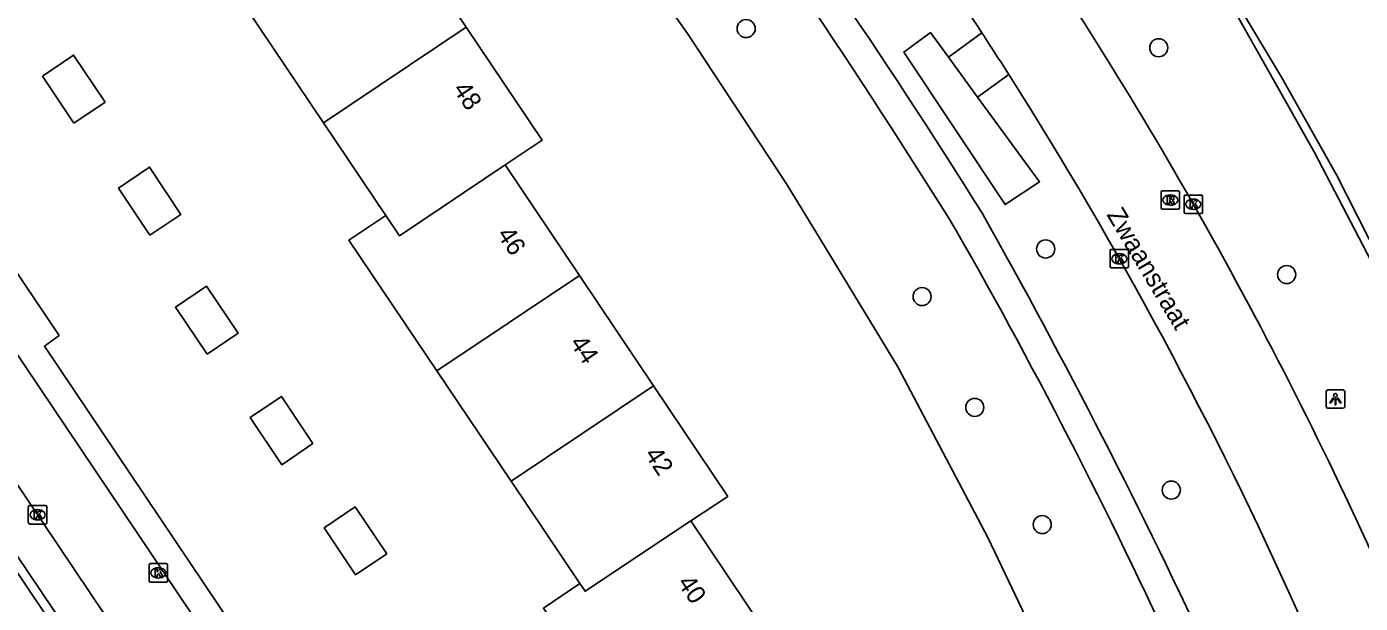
# Model space of a CAD drawing. Extents: x 158797 to 159887, y 384318 to 385255.
# Drawn here: x 159121.2 to 159193.3, y 384862.3 to 384893.5 of the extents above; entities that cross this region are included whole.
import ezdxf

# ---------------------------------------------------------------- set-up
doc = ezdxf.new("R2010")
doc.units = 0
for name, color, linetype in [('IMGEO_Berm_groen', 7, 'Continuous'), ('IMGEO_Boom', 7, 'Continuous'), ('IMGEO_Fietspad_gesloten', 7, 'Continuous'), ('IMGEO_Groenvoorziening', 7, 'Continuous'), ('IMGEO_Hek', 7, 'Continuous'), ('IMGEO_Kolk', 7, 'Continuous'), ('IMGEO_Lichtpunt', 7, 'Continuous'), ('IMGEO_Openbare_ruimte_label', 7, 'Continuous'), ('IMGEO_Pand', 7, 'Continuous'), ('IMGEO_Pand_nummerreeks', 7, 'Continuous'), ('IMGEO_Rijbaan_lokaal_open', 7, 'Continuous'), ('IMGEO_Rioolput', 7, 'Continuous'), ('IMGEO_Voetpad_gesloten', 7, 'Continuous'), ('IMGEO_Voetpad_open', 7, 'Continuous')]:
    doc.layers.add(name, color=color, linetype=linetype)

msp = doc.modelspace()

# ---------------------------------------------------------------- linework, layer by layer
at = {"layer": 'IMGEO_Berm_groen'}
msp.add_lwpolyline([(159153.251, 384941.028), (159155.132, 384938.749), (159161.811, 384930.659), (159170.007, 384919.816), (159179.901, 384905.242), (159185.562, 384896.086), (159190.865, 384886.663), (159197.851, 384873.248), (159199.958, 384868.907), (159205.728, 384856.101), (159216.026, 384831.721), (159224.94, 384810.112), (159225.001, 384809.964), (159237.567, 384779.502)], dxfattribs=at)
at = {"layer": 'IMGEO_Boom'}
for centre in [(159160.123, 384893.376), (159182.435, 384892.339), (159176.322, 384881.449), (159189.353, 384880.066), (159169.638, 384878.876), (159172.487, 384872.877), (159183.115, 384868.4), (159176.137, 384866.538)]:
    msp.add_circle(centre, 0.489, dxfattribs=at)
at = {"layer": 'IMGEO_Fietspad_gesloten'}
for centre, radius, start, end in [((158979.592, 384767.378), 235.54, 23.98694, 34.61294), ((158983.072, 384769.487), 226.531, 33.08741, 34.70119), ((158946.536, 384745.951), 269.991, 32.46971, 33.03923), ((158982.227, 384768.929), 227.544, 24.06808, 32.41319)]:
    msp.add_arc(centre, radius, start, end, dxfattribs=at)
at = {"layer": 'IMGEO_Groenvoorziening'}
msp.add_lwpolyline([(159062.885, 384947.902), (159063.915, 384949.398), (159078.479, 384970.541), (159092.853, 384960.593), (159096.29, 384958.006), (159107.625, 384948.575), (159113.677, 384943.307), (159124.305, 384933.004), (159133.199, 384923.374), (159138.703, 384917.092), (159149.208, 384904.051), (159156.954, 384893.107), (159159.836, 384888.727), (159162.31, 384884.967), (159164.141, 384881.958), (159168.328, 384875.079), (159173.187, 384865.839), (159178.617, 384854.449)], dxfattribs=at)
at = {"layer": 'IMGEO_Hek'}
msp.add_lwpolyline([(159225.017, 384810.147), (159206.69, 384854.26), (159201.869, 384865.299), (159196.73, 384876.229), (159192.049, 384885.46), (159189.07, 384890.75), (159181.649, 384903.159), (159173, 384916.27), (159165.459, 384926.809), (159159.291, 384934.303)], dxfattribs=at)
at = {"layer": 'IMGEO_Kolk'}
for p, q in [((159183.807, 384883.444), (159183.807, 384884.296)), ((159183.882, 384884.37), (159184.734, 384884.37)), ((159184.295, 384884.15), (159184.32, 384884.15)), ((159184.808, 384884.296), (159184.808, 384883.444)), ((159184.734, 384883.37), (159183.882, 384883.37)), ((159184.318, 384883.59), (159184.293, 384883.59)), ((159179.802, 384880.495), (159179.802, 384881.347)), ((159179.877, 384881.421), (159180.729, 384881.421)), ((159180.29, 384881.201), (159180.315, 384881.201)), ((159180.803, 384881.347), (159180.803, 384880.495)), ((159180.729, 384880.421), (159179.877, 384880.421)), ((159180.313, 384880.641), (159180.288, 384880.641)), ((159121.303, 384866.64), (159121.303, 384867.492)), ((159121.378, 384867.566), (159122.23, 384867.566)), ((159121.791, 384867.346), (159121.816, 384867.346)), ((159122.304, 384867.492), (159122.304, 384866.64)), ((159122.23, 384866.566), (159121.378, 384866.566)), ((159121.814, 384866.786), (159121.789, 384866.786)), ((159127.834, 384863.496), (159127.834, 384864.348)), ((159127.909, 384864.422), (159128.761, 384864.422)), ((159128.835, 384864.348), (159128.835, 384863.496)), ((159128.345, 384863.642), (159128.32, 384863.642)), ((159128.322, 384864.202), (159128.347, 384864.202)), ((159128.761, 384863.422), (159127.909, 384863.422))]:
    msp.add_line(p, q, dxfattribs=at)
for points in [[(159183.807, 384883.444), (159183.807, 384884.296)], [(159183.882, 384884.37), (159184.734, 384884.37)], [(159184.128, 384884.07), (159184.251, 384884.07), (159184.251, 384883.919), (159184.381, 384884.07), (159184.545, 384884.07), (159184.399, 384883.919), (159184.552, 384883.67), (159184.4, 384883.67), (159184.315, 384883.834), (159184.251, 384883.767), (159184.251, 384883.67), (159184.128, 384883.67), (159184.128, 384884.07)], [(159184.808, 384884.296), (159184.808, 384883.444)], [(159184.734, 384883.37), (159183.882, 384883.37)], [(159179.802, 384880.495), (159179.802, 384881.347)], [(159179.877, 384881.421), (159180.729, 384881.421)], [(159180.123, 384881.121), (159180.246, 384881.121), (159180.246, 384880.97), (159180.376, 384881.121), (159180.54, 384881.121), (159180.394, 384880.97), (159180.547, 384880.721), (159180.395, 384880.721), (159180.31, 384880.885), (159180.246, 384880.818), (159180.246, 384880.721), (159180.123, 384880.721), (159180.123, 384881.121)], [(159180.803, 384881.347), (159180.803, 384880.495)], [(159180.729, 384880.421), (159179.877, 384880.421)], [(159121.303, 384866.64), (159121.303, 384867.492)], [(159121.378, 384867.566), (159122.23, 384867.566)], [(159121.624, 384867.266), (159121.747, 384867.266), (159121.747, 384867.115), (159121.877, 384867.266), (159122.041, 384867.266), (159121.895, 384867.115), (159122.048, 384866.866), (159121.896, 384866.866), (159121.811, 384867.03), (159121.747, 384866.963), (159121.747, 384866.866), (159121.624, 384866.866), (159121.624, 384867.266)], [(159122.304, 384867.492), (159122.304, 384866.64)], [(159122.23, 384866.566), (159121.378, 384866.566)], [(159127.834, 384863.496), (159127.834, 384864.348)], [(159127.909, 384864.422), (159128.761, 384864.422)], [(159128.835, 384864.348), (159128.835, 384863.496)], [(159128.155, 384864.122), (159128.278, 384864.122), (159128.278, 384863.971), (159128.408, 384864.122), (159128.572, 384864.122), (159128.426, 384863.971), (159128.579, 384863.722), (159128.427, 384863.722), (159128.342, 384863.886), (159128.278, 384863.819), (159128.278, 384863.722), (159128.155, 384863.722), (159128.155, 384864.122)], [(159128.761, 384863.422), (159127.909, 384863.422)]]:
    msp.add_lwpolyline(points, dxfattribs=at)
for centre, start, end in [((159183.884, 384884.294), 91.55205, 178.44795), ((159183.884, 384884.294), 91.55205, 178.44795), ((159184.732, 384884.294), 1.55205, 88.44795), ((159184.732, 384884.294), 1.55205, 88.44795), ((159183.884, 384883.446), 181.55205, 268.44795), ((159183.884, 384883.446), 181.55205, 268.44795), ((159184.732, 384883.446), 271.55205, 358.44795), ((159184.732, 384883.446), 271.55205, 358.44795), ((159179.879, 384881.345), 91.55205, 178.44795), ((159179.879, 384881.345), 91.55205, 178.44795), ((159180.727, 384881.345), 1.55205, 88.44795), ((159180.727, 384881.345), 1.55205, 88.44795), ((159179.879, 384880.497), 181.55205, 268.44795), ((159179.879, 384880.497), 181.55205, 268.44795), ((159180.727, 384880.497), 271.55205, 358.44795), ((159180.727, 384880.497), 271.55205, 358.44795), ((159121.38, 384867.49), 91.55205, 178.44795), ((159121.38, 384867.49), 91.55205, 178.44795), ((159122.228, 384867.49), 1.55205, 88.44795), ((159122.228, 384867.49), 1.55205, 88.44795), ((159121.38, 384866.642), 181.55205, 268.44795), ((159121.38, 384866.642), 181.55205, 268.44795), ((159122.228, 384866.642), 271.55205, 358.44795), ((159122.228, 384866.642), 271.55205, 358.44795), ((159127.911, 384864.346), 91.55205, 178.44795), ((159127.911, 384864.346), 91.55205, 178.44795), ((159128.759, 384864.346), 1.55205, 88.44795), ((159128.759, 384864.346), 1.55205, 88.44795), ((159127.911, 384863.498), 181.55205, 268.44795), ((159127.911, 384863.498), 181.55205, 268.44795), ((159128.759, 384863.498), 271.55205, 358.44795), ((159128.759, 384863.498), 271.55205, 358.44795)]:
    msp.add_arc(centre, 0.0765, start, end, dxfattribs=at)
for centre, major_axis, ratio, start_param, end_param in [((159184.294, 384883.87), (-0.387, 0.002), 0.722429, 4.712389, 7.853982), ((159184.319, 384883.87), (-0.39, 0.002), 0.717154, 1.570796, 4.712389), ((159180.289, 384880.921), (-0.387, 0.002), 0.722429, 4.712389, 7.853982), ((159180.314, 384880.921), (-0.39, 0.002), 0.717154, 1.570796, 4.712389), ((159121.79, 384867.066), (-0.387, 0.002), 0.722429, 4.712389, 7.853982), ((159121.815, 384867.066), (-0.39, 0.002), 0.717154, 1.570796, 4.712389), ((159128.321, 384863.922), (-0.387, 0.002), 0.722429, 4.712389, 7.853982), ((159128.346, 384863.922), (-0.39, 0.002), 0.717154, 1.570796, 4.712389)]:
    msp.add_ellipse(centre, major_axis=major_axis, ratio=ratio, start_param=start_param, end_param=end_param, dxfattribs=at)
at = {"layer": 'IMGEO_Lichtpunt'}
for p, q in [((159191.495, 384873.728), (159191.495, 384872.921)), ((159191.495, 384873.728), (159191.495, 384872.921)), ((159192.397, 384873.823), (159191.589, 384873.823)), ((159192.397, 384873.823), (159191.589, 384873.823)), ((159192.491, 384872.921), (159192.491, 384873.728)), ((159192.491, 384872.921), (159192.491, 384873.728)), ((159191.589, 384872.827), (159192.397, 384872.827)), ((159191.589, 384872.827), (159192.397, 384872.827))]:
    msp.add_line(p, q, dxfattribs=at)
for points in [[(159191.869, 384873.392), (159191.908, 384873.364), (159191.72, 384873.102), (159191.682, 384873.129), (159191.869, 384873.392)], [(159191.971, 384873.344), (159192.018, 384873.344), (159192.018, 384873.022), (159191.971, 384873.022), (159191.971, 384873.344)], [(159192.081, 384873.364), (159192.119, 384873.391), (159192.306, 384873.129), (159192.267, 384873.101), (159192.081, 384873.364)]]:
    msp.add_lwpolyline(points, dxfattribs=at)
msp.add_circle((159191.994, 384873.526), 0.0994, dxfattribs=at)
for centre, start, end in [((159191.589, 384873.728), 90, 180), ((159191.589, 384873.728), 90, 180), ((159192.397, 384873.728), 0, 90), ((159192.397, 384873.728), 0, 90), ((159191.589, 384872.921), 180, 270), ((159191.589, 384872.921), 180, 270), ((159192.397, 384872.921), 270, 0), ((159192.397, 384872.921), 270, 360)]:
    msp.add_arc(centre, 0.0946, start, end, dxfattribs=at)
at = {"layer": 'IMGEO_Pand'}
for points in [[(159144.985, 384893.458), (159140.878, 384899.576)], [(159137.261, 384888.273), (159133.15, 384894.387)], [(159137.261, 384888.273), (159144.985, 384893.458)], [(159147.099, 384886.004), (159149.092, 384887.341), (159144.985, 384893.458)], [(159123.771, 384888.261), (159122.063, 384890.797), (159123.746, 384891.945), (159125.453, 384889.394), (159123.771, 384888.261)], [(159140.628, 384883.267), (159137.261, 384888.273)], [(159127.873, 384882.19), (159126.181, 384884.744), (159127.859, 384885.881), (159129.55, 384883.314), (159127.873, 384882.19)], [(159140.628, 384883.267), (159141.371, 384882.162), (159147.099, 384886.004)], [(159151.108, 384880.023), (159147.099, 384886.004)], [(159143.399, 384874.856), (159138.645, 384881.934), (159140.628, 384883.267)], [(159130.974, 384875.75), (159129.261, 384878.297), (159130.936, 384879.442), (159132.644, 384876.889), (159130.974, 384875.75)], [(159143.399, 384874.856), (159151.108, 384880.023)], [(159155.116, 384874.042), (159151.108, 384880.023)], [(159147.414, 384868.879), (159143.399, 384874.856)], [(159147.414, 384868.879), (159155.116, 384874.042)], [(159157.136, 384866.739), (159159.125, 384868.061), (159155.116, 384874.042)], [(159136.688, 384870.925), (159135.007, 384869.777), (159133.293, 384872.323), (159134.991, 384873.467), (159136.688, 384870.925)], [(159151.132, 384863.344), (159147.414, 384868.879)], [(159140.69, 384864.955), (159138.999, 384863.814), (159137.294, 384866.354), (159138.972, 384867.498), (159140.69, 384864.955)], [(159151.132, 384863.344), (159151.409, 384862.932), (159157.136, 384866.739)], [(159161.141, 384860.764), (159157.136, 384866.739)], [(159153.451, 384855.61), (159149.155, 384862.006), (159151.132, 384863.344)]]:
    msp.add_lwpolyline(points, dxfattribs=at)
at = {"layer": 'IMGEO_Rijbaan_lokaal_open'}
for points in [[(159148.203, 384834.797), (159118.86, 384878.459), (159111.767, 384888.566), (159104.966, 384899.16), (159103.806, 384898.409), (159096.869, 384908.495), (159087.727, 384922.129), (159083.943, 384919.604), (159075.859, 384931.636), (159073.188, 384929.845), (159064.372, 384942.983)], [(159125.401, 384861.714), (159112.297, 384881.21)]]:
    msp.add_lwpolyline(points, dxfattribs=at)
at = {"layer": 'IMGEO_Rioolput'}
for p, q in [((159182.561, 384883.673), (159182.561, 384884.525)), ((159182.636, 384884.599), (159183.488, 384884.599)), ((159183.562, 384884.525), (159183.562, 384883.673)), ((159183.072, 384883.819), (159183.047, 384883.819)), ((159183.049, 384884.379), (159183.074, 384884.379)), ((159183.488, 384883.599), (159182.636, 384883.599))]:
    msp.add_line(p, q, dxfattribs=at)
for points in [[(159182.561, 384883.673), (159182.561, 384884.525)], [(159182.636, 384884.599), (159183.488, 384884.599)], [(159183.562, 384884.525), (159183.562, 384883.673)], [(159183.15, 384884.297), (159182.898, 384884.299), (159182.898, 384883.899)], [(159182.898, 384883.899), (159183.022, 384883.899), (159183.022, 384884.061), (159183.033, 384884.061)], [(159183.076, 384884.218), (159183.022, 384884.218), (159183.022, 384884.137)], [(159183.022, 384884.137), (159183.074, 384884.137)], [(159183.08, 384884.032), (159183.151, 384883.899), (159183.291, 384883.899), (159183.226, 384884.025)], [(159183.488, 384883.599), (159182.636, 384883.599)]]:
    msp.add_lwpolyline(points, dxfattribs=at)
for centre, radius, start, end in [((159182.638, 384884.523), 0.0765, 91.55205, 178.44795), ((159182.638, 384884.523), 0.0765, 91.55205, 178.44795), ((159183.486, 384884.523), 0.0765, 1.55205, 88.44795), ((159183.486, 384884.523), 0.0765, 1.55205, 88.44795), ((159183.032, 384884.008), 0.0533, 26.02933, 88.69889), ((159183.058, 384884.326), 0.19, 274.7715, 282.96867), ((159183.082, 384884.122), 0.0964, 77.00612, 93.18647), ((159183.096, 384884.179), 0.0378, 276.66336, 79.67722), ((159183.149, 384884.187), 0.109, 350.36119, 89.41601), ((159183.147, 384884.187), 0.112, 277.58423, 350.98172), ((159183.131, 384883.972), 0.108, 29.51342, 73.79051), ((159182.638, 384883.675), 0.0765, 181.55205, 268.44795), ((159182.638, 384883.675), 0.0765, 181.55205, 268.44795), ((159183.486, 384883.675), 0.0765, 271.55205, 358.44795), ((159183.486, 384883.675), 0.0765, 271.55205, 358.44795)]:
    msp.add_arc(centre, radius, start, end, dxfattribs=at)
for centre, major_axis, ratio, start_param, end_param in [((159183.048, 384884.099), (-0.387, 0.002), 0.722429, 4.712389, 7.853982), ((159183.073, 384884.099), (-0.39, 0.002), 0.717154, 1.570796, 4.712389)]:
    msp.add_ellipse(centre, major_axis=major_axis, ratio=ratio, start_param=start_param, end_param=end_param, dxfattribs=at)
at = {"layer": 'IMGEO_Voetpad_gesloten'}
for centre, radius, start, end in [((158862.946, 384689.751), 365.452, 31.98466, 41.48478), ((158881.666, 384703.529), 340.597, 31.68979, 41.83035), ((158867.142, 384711.319), 350.837, 24.88664, 29.35906), ((158915.143, 384736.189), 295.13, 24.41219, 29.70827)]:
    msp.add_arc(centre, radius, start, end, dxfattribs=at)
at = {"layer": 'IMGEO_Voetpad_open'}
for points in [[(159065.557, 384943.772), (159065.871, 384943.305), (159073.613, 384931.81), (159076.292, 384933.589), (159084.288, 384921.691), (159088.084, 384924.2), (159104.197, 384900.201), (159106.267, 384901.604), (159122.968, 384876.772), (159122.184, 384876.186), (159129.189, 384865.748), (159145.236, 384841.838), (159145.281, 384841.77), (159147.886, 384837.889), (159147.91, 384837.853)], [(159172.639, 384889.67), (159175.988, 384885.089), (159174.132, 384883.855), (159168.651, 384892.104), (159170.09, 384893.157), (159171.06, 384891.83)], [(159171.06, 384891.83), (159172.869, 384893.154)], [(159171.06, 384891.83), (159172.639, 384889.67)], [(159174.321, 384890.897), (159172.639, 384889.67)], [(159110.716, 384879.672), (159123.335, 384860.933)], [(159123.335, 384860.933), (159123.254, 384860.781), (159122.978, 384860.571), (159116.99, 384869.465), (159114.242, 384867.546), (159122.5, 384855.14)]]:
    msp.add_lwpolyline(points, dxfattribs=at)

# ---------------------------------------------------------------- texts
at = {"layer": 'IMGEO_Openbare_ruimte_label'}
msp.add_text('Zwaanstraat', height=1, rotation=300.87529, dxfattribs=at).set_placement((159179.591, 384883.308))
at = {"layer": 'IMGEO_Pand_nummerreeks'}
for s, rotation, p in [('48', 303.87878, (159144.232, 384890.095)), ('46', 303.83295, (159146.615, 384882.236)), ('44', 303.82722, (159150.551, 384876.363)), ('42', 303.83295, (159154.593, 384870.332)), ('40', 303.83295, (159156.375, 384863.385))]:
    msp.add_text(s, height=1, rotation=rotation, dxfattribs=at).set_placement(p)

doc.saveas('drawing.dxf')
